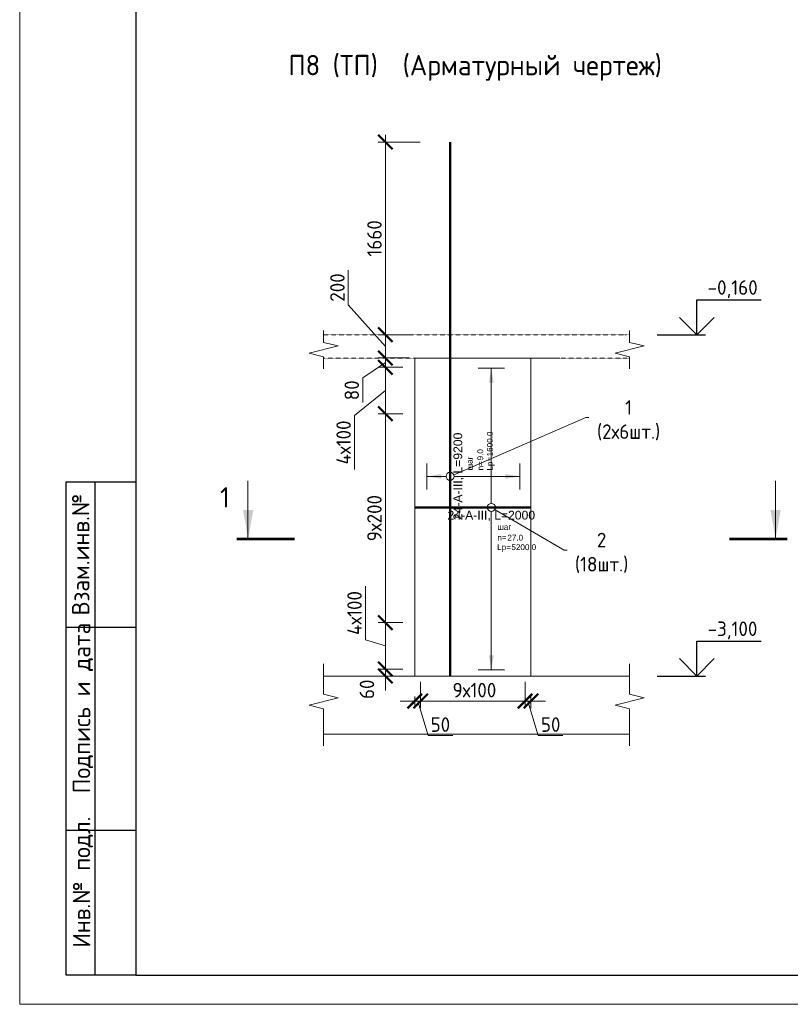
# Model space of a CAD drawing. Header units: millimetres. Extents: x 376598 to 1249954, y -318491 to -22134.
# Tile 323 of 444: x 841767 to 855042, y -317679 to -300713. Entities that reach past the tile are written whole.
import ezdxf
from ezdxf import colors
from ezdxf.entities.mleader import LeaderData, LeaderLine
from ezdxf.enums import TextEntityAlignment as Align
from ezdxf.math import Vec2, Vec3

# ---------------------------------------------------------------- set-up
doc = ezdxf.new("R2010")
doc.units = ezdxf.units.MM
doc.set_wipeout_variables(frame=1)
doc.linetypes.add('01 Штриховая _4 мм_', pattern=[6, 3.5, -2.5])
for name, color, linetype, lineweight in [('AF_Perekritie', 90, 'Continuous', 18), ('AF_Stena', 90, 'Continuous', 18), ('KR_Fundament', 253, 'Continuous', 18), ('АрмСтер', 2, 'Continuous', 50), ('Выноски', 20, 'Continuous', 20), ('подоснова', 151, 'Continuous', 5), ('РАЗМЕРЫ', 1, 'Continuous', 9), ('Текст', 7, 'Continuous', 25), ('ТОНКИЕ', 7, 'Continuous', 9)]:
    doc.layers.add(name, color=color, linetype=linetype, lineweight=lineweight)
doc.layers.add('АрмСтер_атрибуты', color=2, linetype='Continuous', lineweight=0, plot=False)
doc.layers.add('ТОЛСТЫЕ_ОСНОВНЫЕ', color=6, linetype='Continuous')
doc.styles.add('GOST-2.304_Type-B', font='GOST_Common.ttf')
doc.styles.get("Standard").update_dxf_attribs({"font": 'arial.ttf'})
doc.styles.add('style1', font='GOST_Common.ttf', dxfattribs={"height": 500})
doc.styles.add('Аннотативный', font='arial.ttf')
doc.dimstyles.new('мой 25', dxfattribs={"dimscale": 100, "dimtxt": 2.5, "dimasz": 2.5, "dimexe": 1.25, "dimexo": 0.625, "dimtad": 1, "dimdec": 0, "dimlfac": 0.5, "dimtxsty": 'GOST-2.304_Type-B', "dimblk": 'ARCHTICK', "dimcen": 2.5, "dimdle": 1.25, "dimaunit": 1, "dimadec": 1, "dimazin": 2, "dimtfac": 1, "dimtdec": 0, "dimtmove": 1, "dimatfit": 3, "dimfxl": 6, "dimfxlon": 1, "dimtfill": 1, "dimlwd": -1, "dimlwe": -1, "dimarcsym": 0})

# ---------------------------------------------------------------- blocks, each defined once
blk = doc.blocks.new('_None')
blk = doc.blocks.new('_ArchTick')
at = {"color": 0, "linetype": 'ByBlock', "const_width": 0.15}
blk.add_lwpolyline([(-0.5, -0.5), (0.5, 0.5)], dxfattribs=at)
blk = doc.blocks.new('*D622')
at = {"layer": 'DEFPOINTS', "color": 0, "lineweight": 0, "transparency": 16777216}
for p in [(848066, -306142), (848534, -306142), (848534, -306542)]:
    blk.add_point(p, dxfattribs=at)
at = {"layer": 'РАЗМЕРЫ', "color": 0, "linetype": 'Continuous', "transparency": 16777216}
for p, q in [((847427, -305628), (847427, -305028)), ((848066, -306342), (847427, -305628)), ((848066, -306667), (848066, -306017)), ((848472, -306142), (847941, -306142)), ((848472, -306542), (847941, -306542))]:
    blk.add_line(p, q, dxfattribs=at)
at = {"layer": 'РАЗМЕРЫ', "color": 0, "transparency": 16777216, "xscale": 250, "yscale": 250, "zscale": 250}
for p, rotation in [((848066, -306142), 90), ((848066, -306542), 270)]:
    blk.add_blockref('_ArchTick', p, dxfattribs=dict(at, rotation=rotation))
at = {"layer": 'РАЗМЕРЫ', "color": 0, "lineweight": 0, "transparency": 16777216, "insert": (847240, -305328), "char_height": 250, "attachment_point": 5, "rotation": 90, "style": 'GOST-2.304_Type-B', "bg_fill": 3, "box_fill_scale": 1.1, "bg_fill_color": 256, "bg_fill_true_color": 13158600, "bg_fill_transparency": 0}
blk.add_mtext('200', dxfattribs=at)
blk = doc.blocks.new('*D620')
at = {"layer": 'DEFPOINTS', "color": 0, "lineweight": 0, "transparency": 16777216}
for p in [(848066, -302822), (849181, -302822), (848534, -306142)]:
    blk.add_point(p, dxfattribs=at)
at = {"layer": 'РАЗМЕРЫ', "color": 0, "linetype": 'Continuous', "transparency": 16777216}
for p, q in [((848666, -302822), (847941, -302822)), ((848066, -306267), (848066, -302697)), ((848472, -306142), (847941, -306142))]:
    blk.add_line(p, q, dxfattribs=at)
at = {"layer": 'РАЗМЕРЫ', "color": 0, "transparency": 16777216, "xscale": 250, "yscale": 250, "zscale": 250}
for p, rotation in [((848066, -302822), 90), ((848066, -306142), 270)]:
    blk.add_blockref('_ArchTick', p, dxfattribs=dict(at, rotation=rotation))
at = {"layer": 'РАЗМЕРЫ', "color": 0, "lineweight": 0, "transparency": 16777216, "insert": (847878, -304482), "char_height": 250, "attachment_point": 5, "rotation": 90, "style": 'GOST-2.304_Type-B', "bg_fill": 3, "box_fill_scale": 1.1, "bg_fill_color": 256, "bg_fill_true_color": 13158600, "bg_fill_transparency": 0}
blk.add_mtext('1660', dxfattribs=at)
blk = doc.blocks.new('*U34')
at = {"layer": 'РАЗМЕРЫ'}
for p, q in [((112.5, 1200), (-112.5, 1200)), ((112.5, -1400), (-112.5, -1400))]:
    blk.add_line(p, q, dxfattribs=at)
at = {"layer": 'РАЗМЕРЫ', "ltscale": 15}
blk.add_line((0, -1400), (0, 1200), dxfattribs=at)
at = {"layer": 'РАЗМЕРЫ'}
for points in [[(0, 1200), (20.9, 1074.8), (-20.9, 1074.8)], [(0, -1400), (20.9, -1274.8), (-20.9, -1274.8)]]:
    blk.add_solid(points, dxfattribs=at)
at = {"layer": 'АрмСтер_атрибуты', "color": 215, "ltscale": 15, "style": 'Аннотативный'}
for s, p in [('шаг', (51.4, -194.2)), ('n=', (51.4, -285.1)), ('Lр=', (50.2, -367.8))]:
    blk.add_text(s, height=50, dxfattribs=at).set_placement(p)
at = {"layer": 'АрмСтер_атрибуты', "style": 'Аннотативный', "flags": 8}
blk.add_attdef('ПОЗ', (110, 29.6), '', height=75, dxfattribs=at)
at = {"layer": 'АрмСтер_атрибуты', "flags": 9}
for tag, p in [('МАССА', (-1033.5, -10.5)), ('ОБОЗНАЧЕНИЕ', (-1033.5, -124.4))]:
    blk.add_attdef(tag, p, '', height=75, dxfattribs=at)
at = {"layer": 'АрмСтер_атрибуты', "color": 215, "style": 'Аннотативный'}
for tag, p, flags in [('ШАГ', (190.9, -194.2), 10), ('КОЛ', (138, -285.1), 8), ('ШИРИНА', (172.9, -367.8), 8)]:
    blk.add_attdef(tag, p, '', height=50, dxfattribs=dict(at, flags=flags))
at = {"linetype": 'Continuous', "lineweight": 0}
blk.add_wipeout([(35, 0), (28.3, 20.6), (10.8, 33.3), (-10.8, 33.3), (-28.3, 20.6), (-35, 0), (-28.3, -20.6), (-10.8, -33.3), (10.8, -33.3), (28.3, -20.6)], dxfattribs=at)
at = {"color": 0, "linetype": 'ByBlock', "lineweight": -2, "ltscale": 100}
blk.add_line((-657.5, 0), (342.5, 0), dxfattribs=at)
at = {"layer": 'РАЗМЕРЫ'}
blk.add_circle((0, 0), 35, dxfattribs=at)
at = {"layer": 'АрмСтер_атрибуты', "style": 'Аннотативный', "flags": 8}
blk.add_attdef('НАИМЕНОВАНИЕ', text='', height=75, dxfattribs=at).set_placement((0, -29.3), align=Align.TOP_CENTER)
blk = doc.blocks.new('*U602')
at = {"layer": 'РАЗМЕРЫ'}
for p, q in [((112.5, 200), (-112.5, 200)), ((112.5, -600), (-112.5, -600))]:
    blk.add_line(p, q, dxfattribs=at)
at = {"layer": 'РАЗМЕРЫ', "ltscale": 15}
blk.add_line((0, -600), (0, 200), dxfattribs=at)
at = {"layer": 'РАЗМЕРЫ'}
for points in [[(0, 200), (20.9, 74.8), (-20.9, 74.8)], [(0, -600), (20.9, -474.8), (-20.9, -474.8)]]:
    blk.add_solid(points, dxfattribs=at)
at = {"layer": 'АрмСтер_атрибуты', "color": 215, "ltscale": 15, "style": 'Аннотативный'}
for s, p in [('шаг', (51.4, -194.2)), ('n=', (51.4, -285.1)), ('Lр=', (50.2, -367.8))]:
    blk.add_text(s, height=50, dxfattribs=at).set_placement(p)
at = {"layer": 'АрмСтер_атрибуты', "style": 'Аннотативный', "flags": 8}
blk.add_attdef('ПОЗ', (110, 29.6), '', height=75, dxfattribs=at)
at = {"layer": 'АрмСтер_атрибуты', "flags": 9}
for tag, p in [('МАССА', (-2096, -10.5)), ('ОБОЗНАЧЕНИЕ', (-2096, -124.4))]:
    blk.add_attdef(tag, p, '', height=75, dxfattribs=at)
at = {"layer": 'АрмСтер_атрибуты', "color": 215, "style": 'Аннотативный'}
for tag, p, flags in [('ШАГ', (190.9, -194.2), 10), ('КОЛ', (138, -285.1), 8), ('ШИРИНА', (172.9, -367.8), 8)]:
    blk.add_attdef(tag, p, '', height=50, dxfattribs=dict(at, flags=flags))
at = {"linetype": 'Continuous', "lineweight": 0}
blk.add_wipeout([(35, 0), (28.3, 20.6), (10.8, 33.3), (-10.8, 33.3), (-28.3, 20.6), (-35, 0), (-28.3, -20.6), (-10.8, -33.3), (10.8, -33.3), (28.3, -20.6)], dxfattribs=at)
at = {"color": 0, "linetype": 'ByBlock', "lineweight": -2, "ltscale": 100}
blk.add_line((-1720, 0), (2880, 0), dxfattribs=at)
at = {"layer": 'РАЗМЕРЫ'}
blk.add_circle((0, 0), 35, dxfattribs=at)
at = {"layer": 'АрмСтер_атрибуты', "style": 'Аннотативный', "flags": 8}
blk.add_attdef('НАИМЕНОВАНИЕ', text='', height=75, dxfattribs=at).set_placement((0, -29.3), align=Align.TOP_CENTER)
blk = doc.blocks.new('*D614')
at = {"layer": 'DEFPOINTS', "color": 0, "lineweight": 0, "transparency": 16777216}
for p in [(848066, -306542), (848203, -306542), (848431, -306702)]:
    blk.add_point(p, dxfattribs=at)
at = {"layer": 'РАЗМЕРЫ', "color": 0, "linetype": 'Continuous', "transparency": 16777216}
for p, q in [((848140, -306542), (847941, -306542)), ((848066, -306827), (848066, -306417)), ((848066, -306622), (847676, -306886)), ((848369, -306702), (847941, -306702)), ((847676, -306886), (847676, -307311))]:
    blk.add_line(p, q, dxfattribs=at)
at = {"layer": 'РАЗМЕРЫ', "color": 0, "transparency": 16777216, "xscale": 250, "yscale": 250, "zscale": 250}
for p, rotation in [((848066, -306542), 90), ((848066, -306702), 270)]:
    blk.add_blockref('_ArchTick', p, dxfattribs=dict(at, rotation=rotation))
at = {"layer": 'РАЗМЕРЫ', "color": 0, "lineweight": 0, "transparency": 16777216, "insert": (847488, -307099), "char_height": 250, "attachment_point": 5, "rotation": 90, "style": 'GOST-2.304_Type-B', "bg_fill": 3, "box_fill_scale": 1.1, "bg_fill_color": 256, "bg_fill_true_color": 13158600, "bg_fill_transparency": 0}
blk.add_mtext('80', dxfattribs=at)
blk = doc.blocks.new('*D615')
at = {"layer": 'DEFPOINTS', "color": 0, "lineweight": 0, "transparency": 16777216}
for p in [(848431, -311102), (848066, -311902), (848431, -311902)]:
    blk.add_point(p, dxfattribs=at)
at = {"layer": 'РАЗМЕРЫ', "color": 0, "linetype": 'Continuous', "transparency": 16777216}
for p, q in [((847722, -311399), (847722, -310474)), ((848066, -310977), (848066, -312027)), ((848369, -311102), (847941, -311102)), ((848066, -311502), (847722, -311399)), ((848369, -311902), (847941, -311902))]:
    blk.add_line(p, q, dxfattribs=at)
at = {"layer": 'РАЗМЕРЫ', "color": 0, "transparency": 16777216, "xscale": 250, "yscale": 250, "zscale": 250}
for p, rotation in [((848066, -311102), 90), ((848066, -311902), 270)]:
    blk.add_blockref('_ArchTick', p, dxfattribs=dict(at, rotation=rotation))
at = {"layer": 'РАЗМЕРЫ', "color": 0, "lineweight": 0, "transparency": 16777216, "insert": (847535, -310937), "char_height": 250, "attachment_point": 5, "rotation": 90, "style": 'GOST-2.304_Type-B', "bg_fill": 3, "box_fill_scale": 1.1, "bg_fill_color": 256, "bg_fill_true_color": 13158600, "bg_fill_transparency": 0}
blk.add_mtext('4х100', dxfattribs=at)
blk = doc.blocks.new('*D616')
at = {"layer": 'DEFPOINTS', "color": 0, "lineweight": 0, "transparency": 16777216}
for p in [(848066, -307502), (848431, -307502), (848431, -311102)]:
    blk.add_point(p, dxfattribs=at)
at = {"layer": 'РАЗМЕРЫ', "color": 0, "linetype": 'Continuous', "transparency": 16777216}
for p, q in [((848066, -311227), (848066, -307377)), ((848369, -307502), (847941, -307502)), ((848369, -311102), (847941, -311102))]:
    blk.add_line(p, q, dxfattribs=at)
at = {"layer": 'РАЗМЕРЫ', "color": 0, "transparency": 16777216, "xscale": 250, "yscale": 250, "zscale": 250}
for p, rotation in [((848066, -307502), 90), ((848066, -311102), 270)]:
    blk.add_blockref('_ArchTick', p, dxfattribs=dict(at, rotation=rotation))
at = {"layer": 'РАЗМЕРЫ', "color": 0, "lineweight": 0, "transparency": 16777216, "insert": (847878, -309302), "char_height": 250, "attachment_point": 5, "rotation": 90, "style": 'GOST-2.304_Type-B', "bg_fill": 3, "box_fill_scale": 1.1, "bg_fill_color": 256, "bg_fill_true_color": 13158600, "bg_fill_transparency": 0}
blk.add_mtext('9х200', dxfattribs=at)
blk = doc.blocks.new('*D617')
at = {"layer": 'DEFPOINTS', "color": 0, "lineweight": 0, "transparency": 16777216}
for p in [(848431, -306702), (848066, -307502), (848329, -307502)]:
    blk.add_point(p, dxfattribs=at)
at = {"layer": 'РАЗМЕРЫ', "color": 0, "linetype": 'Continuous', "transparency": 16777216}
for p, q in [((848369, -306702), (847941, -306702)), ((848066, -306577), (848066, -307627)), ((848066, -307102), (847535, -307536)), ((847535, -307536), (847535, -308461)), ((848266, -307502), (847941, -307502))]:
    blk.add_line(p, q, dxfattribs=at)
at = {"layer": 'РАЗМЕРЫ', "color": 0, "transparency": 16777216, "xscale": 250, "yscale": 250, "zscale": 250}
for p, rotation in [((848066, -306702), 90), ((848066, -307502), 270)]:
    blk.add_blockref('_ArchTick', p, dxfattribs=dict(at, rotation=rotation))
at = {"layer": 'РАЗМЕРЫ', "color": 0, "lineweight": 0, "transparency": 16777216, "insert": (847347, -307998), "char_height": 250, "attachment_point": 5, "rotation": 90, "style": 'GOST-2.304_Type-B', "bg_fill": 3, "box_fill_scale": 1.1, "bg_fill_color": 256, "bg_fill_true_color": 13158600, "bg_fill_transparency": 0}
blk.add_mtext('4х100', dxfattribs=at)
blk = doc.blocks.new('*D618')
at = {"layer": 'DEFPOINTS', "color": 0, "lineweight": 0, "transparency": 16777216}
for p in [(848431, -311902), (848066, -312022), (848186, -312022)]:
    blk.add_point(p, dxfattribs=at)
at = {"layer": 'РАЗМЕРЫ', "color": 0, "linetype": 'Continuous', "transparency": 16777216}
for p, q in [((848066, -311902), (848066, -311652)), ((848369, -311902), (847941, -311902)), ((848066, -311902), (848066, -312022)), ((848123, -312022), (847941, -312022)), ((848066, -312022), (848066, -312272))]:
    blk.add_line(p, q, dxfattribs=at)
at = {"layer": 'РАЗМЕРЫ', "color": 0, "lineweight": 0, "transparency": 16777216, "insert": (847749, -312251), "char_height": 250, "attachment_point": 5, "rotation": 90, "style": 'GOST-2.304_Type-B', "bg_fill": 3, "box_fill_scale": 1.1, "bg_fill_color": 256, "bg_fill_true_color": 13158600, "bg_fill_transparency": 0}
blk.add_mtext('60', dxfattribs=at)
at = {"layer": 'РАЗМЕРЫ', "color": 0, "transparency": 16777216, "xscale": 250, "yscale": 250, "zscale": 250}
for p, rotation in [((848066, -311902), 270), ((848066, -312022), 90)]:
    blk.add_blockref('_ArchTick', p, dxfattribs=dict(at, rotation=rotation))
blk = doc.blocks.new('*U56')
at = {"layer": 'ТОЛСТЫЕ_ОСНОВНЫЕ'}
for p, q in [((8, 5), (8, 90)), ((8, 90), (20, 90)), ((13, 5), (13, 90)), ((8, 65), (20, 65)), ((8, 30), (20, 30)), ((20, 5), (8, 5))]:
    blk.add_line(p, q, dxfattribs=at)
at = {"layer": 'ТОЛСТЫЕ_ОСНОВНЫЕ', "color": 6}
blk.add_lwpolyline([(20, 5), (415, 5), (415, 292), (20, 292)], close=True, dxfattribs=at)
at = {"layer": 'ТОНКИЕ'}
blk.add_lwpolyline([(0, 0), (420, 0), (420, 297), (0, 297)], close=True, dxfattribs=at)
at = {"layer": 'Текст', "style": 'style1'}
for s, p in [('Взам.инв.№', (10.5, 77.5)), ('Подпись и дата', (10.89, 51.06)), ('Инв.№ подл.', (10.89, 21.06))]:
    blk.add_text(s, height=3, rotation=90, dxfattribs=at).set_placement(p, align=Align.MIDDLE)
blk = doc.blocks.new('*D608')
at = {"layer": 'DEFPOINTS', "color": 0, "lineweight": 0, "transparency": 16777216}
for p in [(848674, -312058), (850474, -312058), (848674, -312453)]:
    blk.add_point(p, dxfattribs=at)
at = {"layer": 'РАЗМЕРЫ', "color": 0, "linetype": 'Continuous', "transparency": 16777216}
for p, q in [((848674, -312120), (848674, -312578)), ((850474, -312120), (850474, -312578)), ((850599, -312453), (848549, -312453))]:
    blk.add_line(p, q, dxfattribs=at)
at = {"layer": 'РАЗМЕРЫ', "color": 0, "transparency": 16777216, "xscale": 250, "yscale": 250, "zscale": 250, "rotation": 180}
blk.add_blockref('_ArchTick', (848674, -312453), dxfattribs=at)
at = {"layer": 'РАЗМЕРЫ', "color": 0, "transparency": 16777216, "xscale": 250, "yscale": 250, "zscale": 250}
blk.add_blockref('_ArchTick', (850474, -312453), dxfattribs=at)
at = {"layer": 'РАЗМЕРЫ', "color": 0, "lineweight": 0, "transparency": 16777216, "insert": (849600, -312265), "char_height": 250, "attachment_point": 5, "style": 'GOST-2.304_Type-B', "bg_fill": 3, "box_fill_scale": 1.1, "bg_fill_color": 256, "bg_fill_true_color": 13158600, "bg_fill_transparency": 0}
blk.add_mtext('9х100', dxfattribs=at)
blk = doc.blocks.new('*D609')
at = {"layer": 'DEFPOINTS', "color": 0, "lineweight": 0, "transparency": 16777216}
for p in [(850474, -312058), (850573, -312119, 1440), (850573, -312453)]:
    blk.add_point(p, dxfattribs=at)
at = {"layer": 'РАЗМЕРЫ', "color": 0, "linetype": 'Continuous', "transparency": 16777216}
for p, q in [((850474, -312120), (850474, -312578)), ((850474, -312453), (850224, -312453)), ((850474, -312453), (850573, -312453)), ((850474, -312453), (850573, -312453)), ((850523, -312453), (850701, -313046)), ((850573, -312358), (850573, -312578)), ((850573, -312453), (850823, -312453)), ((850701, -313046), (851126, -313046))]:
    blk.add_line(p, q, dxfattribs=at)
at = {"layer": 'РАЗМЕРЫ', "color": 0, "transparency": 16777216, "xscale": 250, "yscale": 250, "zscale": 250}
blk.add_blockref('_ArchTick', (850474, -312453), dxfattribs=at)
at = {"layer": 'РАЗМЕРЫ', "color": 0, "transparency": 16777216, "xscale": 250, "yscale": 250, "zscale": 250, "rotation": 180}
blk.add_blockref('_ArchTick', (850573, -312453), dxfattribs=at)
at = {"layer": 'РАЗМЕРЫ', "color": 0, "lineweight": 0, "transparency": 16777216, "insert": (850914, -312859), "char_height": 250, "attachment_point": 5, "style": 'GOST-2.304_Type-B', "bg_fill": 3, "box_fill_scale": 1.1, "bg_fill_color": 256, "bg_fill_true_color": 13158600, "bg_fill_transparency": 0}
blk.add_mtext('50', dxfattribs=at)
blk = doc.blocks.new('*D610')
at = {"layer": 'DEFPOINTS', "color": 0, "lineweight": 0, "transparency": 16777216}
for p in [(848573, -312158, 1440), (848674, -312058), (848573, -312453)]:
    blk.add_point(p, dxfattribs=at)
at = {"layer": 'РАЗМЕРЫ', "color": 0, "linetype": 'Continuous', "transparency": 16777216}
for p, q in [((848674, -312120), (848674, -312578)), ((848573, -312453), (848323, -312453)), ((848573, -312375), (848573, -312578)), ((848674, -312453), (848573, -312453)), ((848674, -312453), (848573, -312453)), ((848623, -312453), (848801, -313046)), ((848674, -312453), (848924, -312453)), ((848801, -313046), (849226, -313046))]:
    blk.add_line(p, q, dxfattribs=at)
at = {"layer": 'РАЗМЕРЫ', "color": 0, "transparency": 16777216, "xscale": 250, "yscale": 250, "zscale": 250}
blk.add_blockref('_ArchTick', (848573, -312453), dxfattribs=at)
at = {"layer": 'РАЗМЕРЫ', "color": 0, "transparency": 16777216, "xscale": 250, "yscale": 250, "zscale": 250, "rotation": 180}
blk.add_blockref('_ArchTick', (848674, -312453), dxfattribs=at)
at = {"layer": 'РАЗМЕРЫ', "color": 0, "lineweight": 0, "transparency": 16777216, "insert": (849014, -312859), "char_height": 250, "attachment_point": 5, "style": 'GOST-2.304_Type-B', "bg_fill": 3, "box_fill_scale": 1.1, "bg_fill_color": 256, "bg_fill_true_color": 13158600, "bg_fill_transparency": 0}
blk.add_mtext('50', dxfattribs=at)

msp = doc.modelspace()

# ---------------------------------------------------------------- hatches: boundary and pattern name
at = {"layer": 'Выноски'}
for points in [[(845702.4, -309660.5), (845790.6, -309160.5), (845614.3, -309160.5)], [(854789.1, -309660.5), (854877.3, -309160.5), (854701, -309160.5)]]:
    msp.add_hatch(color=256, dxfattribs=at).paths.add_polyline_path(points, flags=0)

# ---------------------------------------------------------------- linework, layer by layer
for points in [[(853432.3, -305542.5), (854537.6, -305542.5)], [(853432.3, -306142.5), (853432.3, -305542.5)], [(853732.3, -305842.5), (853432.3, -306142.5), (853132.3, -305842.5)], [(852747.7, -306142.5), (853582.3, -306142.5)], [(853432.3, -311422.5), (854537.6, -311422.5)], [(853432.3, -312022.5), (853432.3, -311422.5)], [(853732.3, -311722.5), (853432.3, -312022.5), (853132.3, -311722.5)], [(852747.7, -312022.5), (853582.3, -312022.5)]]:
    msp.add_lwpolyline(points)
at = {"layer": 'AF_Perekritie', "linetype": '01 Штриховая _4 мм_', "lineweight": 9}
for p, q in [((852193.4, -306142.5), (852274.7, -306142.5)), ((852274.7, -306542.5), (852193.4, -306542.5))]:
    msp.add_line(p, q, dxfattribs=at)
at = {"layer": 'AF_Stena', "lineweight": 20}
msp.add_line((850573.2, -312022.5), (850573.2, -306542.5), dxfattribs=at)
for points in [[(852274.7, -306217.5), (852274.7, -306067.5)], [(852274.7, -306217.5), (852274.7, -306272.5)], [(852524.7, -306335), (852024.7, -306460)], [(852274.7, -306272.5), (852524.7, -306335)], [(852024.7, -306460), (852274.7, -306522.5)], [(852274.7, -306522.5), (852274.7, -306577.5)], [(852274.7, -306577.5), (852274.7, -306727.5)], [(847002.4, -312282.1), (847002.4, -311810.3)], [(852274.7, -312282.1), (852274.7, -311810.3)], [(847002.4, -312282.1), (847002.4, -312337.1)], [(847002.4, -312337.1), (847252.4, -312399.6)], [(852274.7, -312282.1), (852274.7, -312337.1)], [(852274.7, -312337.1), (852524.7, -312399.6)], [(847252.4, -312399.6), (846752.4, -312524.6)], [(852524.7, -312399.6), (852024.7, -312524.6)], [(846752.4, -312524.6), (847002.4, -312587.1)], [(847002.4, -312587.1), (847002.4, -312642.1)], [(847002.4, -312642.1), (847002.4, -313227.8)], [(852024.7, -312524.6), (852274.7, -312587.1)], [(852274.7, -312587.1), (852274.7, -312642.1)], [(852274.7, -312642.1), (852274.7, -313227.8)]]:
    msp.add_lwpolyline(points, dxfattribs=at)
at = {"layer": 'KR_Fundament', "lineweight": 9}
for p, q in [((852274.7, -312022.5), (847002.4, -312022.5)), ((847002.4, -313022.5), (852274.7, -313022.5))]:
    msp.add_line(p, q, dxfattribs=at)
at = {"layer": 'АрмСтер', "ltscale": 15}
msp.add_line((849181.1, -312022.5), (849181.1, -303482.5), dxfattribs=at)
at = {"layer": 'Выноски'}
for p, q in [((845699.3, -309660.5), (845699.3, -308660.5)), ((854789.1, -309660.5), (854789.1, -308660.5))]:
    msp.add_line(p, q, dxfattribs=at)
for points in [[(846502.4, -309660.5, 50, 50, 0), (845502.4, -309660.5, 50, 50, 0)], [(853989.1, -309660.5, 50, 50, 0), (854989.1, -309660.5, 50, 50, 0)]]:
    msp.add_lwpolyline(points, format="xyseb", dxfattribs=at)

# ---------------------------------------------------------------- texts
at = {"style": 'GOST-2.304_Type-B'}
for s, p in [('-0,160', (853618.2, -305452.5)), ('-3,100', (853618.2, -311332.5))]:
    msp.add_text(s, height=250, dxfattribs=at).set_placement(p)
at = {"layer": 'Выноски', "style": 'GOST-2.304_Type-B'}
msp.add_text('1', height=350, dxfattribs=at).set_placement((845218.4, -309117.8))
at = {"layer": 'РАЗМЕРЫ', "insert": (849614.1, -301543.5), "char_height": 350, "attachment_point": 5, "style": 'GOST-2.304_Type-B'}
msp.add_mtext_dynamic_manual_height_columns('П8 (ТП)  (Арматурный чертеж)', width=10326.693, gutter_width=625, heights=[0], dxfattribs=at)

# ---------------------------------------------------------------- dimensions: what is measured, and where the dimension line sits
at = {"layer": 'РАЗМЕРЫ', "lineweight": 0}
dim = msp.add_linear_dim(base=(848065.8, -306142.5), p1=(848534.4, -306542.5), p2=(848534.4, -306142.5), angle=90, dimstyle='мой 25', dxfattribs=at)
dim.commit()
dim.dimension.update_dxf_attribs({"geometry": '*D622', "text_midpoint": (847427.2, -305565.2), "dimtype": 160})

# ---------------------------------------------------------------- leaders
at = {"layer": 'подоснова'}
ml = msp.add_multileader_mtext('Standard', dxfattribs=at)
ml.set_content('1 (2х6шт.)', color=256, style='GOST-2.304_Type-B')
ml.set_leader_properties(color=256, linetype='ByLayer', lineweight=15)
ml.set_arrow_properties(name='NONE')
ml.build(insert=Vec2(0, 0))
ml.multileader.update_dxf_attribs({"text_left_attachment_type": 6, "text_right_attachment_type": 6, "dogleg_length": 10, "arrow_head_size": 18})
ctx = ml.context
ctx.base_point, ctx.char_height, ctx.arrow_head_size, ctx.landing_gap_size, ctx.plane_origin = Vec3(851530.8, -307569.3), 250, 18, 20, Vec3(848777.2, -306266.8)
ctx.left_attachment, ctx.right_attachment, ctx.text_align_type = 6, 6, 1
notes = []
notes.append((ctx, [(0, (1, 1, 0), (851520.8, -307569.3), (1, 0), 10, [(0, [(849181.1, -308582.5)], 0, [])])]))
ctx.mtext.insert, ctx.mtext.width, ctx.mtext.alignment, ctx.mtext.flow_direction = Vec3(852256.1, -307269.3), 22.898, 2, 5
ml = msp.add_multileader_mtext('Standard', dxfattribs=at)
ml.set_content('2 (18шт.)', color=256, style='GOST-2.304_Type-B')
ml.set_leader_properties(color=256, linetype='ByLayer', lineweight=15)
ml.set_arrow_properties(name='NONE')
ml.build(insert=Vec2(0, 0))
ml.multileader.update_dxf_attribs({"text_left_attachment_type": 6, "text_right_attachment_type": 6, "dogleg_length": 10, "arrow_head_size": 18})
ctx = ml.context
ctx.base_point, ctx.char_height, ctx.arrow_head_size, ctx.landing_gap_size, ctx.plane_origin = Vec3(851153.9, -309853.9), 250, 18, 20, Vec3(849051, -309307.8)
ctx.left_attachment, ctx.right_attachment, ctx.text_align_type = 6, 6, 1
notes.append((ctx, [(0, (1, 1, 0), (851143.9, -309853.9), (1, 0), 10, [(0, [(849891.6, -309116.9)], 0, [])])]))
ctx.mtext.insert, ctx.mtext.width, ctx.mtext.alignment, ctx.mtext.flow_direction = Vec3(851791.7, -309553.9), 22.898, 2, 5
for ctx, leaders in notes:
    for number, flags, end, landing, length, lines in leaders:
        leader = LeaderData()
        leader.index, (leader.has_last_leader_line, leader.has_dogleg_vector, leader.attachment_direction) = number, flags
        leader.last_leader_point, leader.dogleg_vector, leader.dogleg_length = Vec3(end), Vec3(landing), length
        for number, points, colour, breaks in lines:
            line = LeaderLine()
            line.index, line.vertices, line.color, line.breaks = number, Vec3.list(points), colors.encode_raw_color(colour), breaks
            leader.lines.append(line)
        ctx.leaders.append(leader)

# ---------------------------------------------------------------- next in the draw order: linework, layer by layer
at = {"layer": 'AF_Perekritie', "linetype": '01 Штриховая _4 мм_', "lineweight": 9}
msp.add_line((847002.4, -306542.5), (852193.3, -306542.5), dxfattribs=at)
at = {"layer": 'AF_Stena', "lineweight": 20}
for p, q in [((851073.2, -306542.5), (848573.2, -306542.5)), ((848573.2, -306542.5), (848573.2, -312022.5))]:
    msp.add_line(p, q, dxfattribs=at)
for points in [[(847002.4, -306217.5), (847002.4, -306067.5)], [(847002.4, -306217.5), (847002.4, -306272.5)], [(847252.4, -306335), (846752.4, -306460)], [(847002.4, -306272.5), (847252.4, -306335)], [(846752.4, -306460), (847002.4, -306522.5)], [(847002.4, -306522.5), (847002.4, -306577.5)], [(847002.4, -306577.5), (847002.4, -306727.5)]]:
    msp.add_lwpolyline(points, dxfattribs=at)

# ---------------------------------------------------------------- next in the draw order: dimensions: what is measured, and where the dimension line sits
at = {"layer": 'РАЗМЕРЫ', "lineweight": 0}
dim = msp.add_linear_dim(base=(848065.8, -302822.5), p1=(848534.4, -306142.5), p2=(849181.1, -302822.5), angle=90, dimstyle='мой 25', dxfattribs=at)
dim.commit()
dim.dimension.update_dxf_attribs({"geometry": '*D620', "text_midpoint": (847878.3, -304482.5)})
dim = msp.add_linear_dim(base=(848065.8, -311902.5), p1=(848431.1, -311102.5), p2=(848431.1, -311902.5), angle=90, text='4х100', dimstyle='мой 25', dxfattribs=at)
dim.commit()
dim.dimension.update_dxf_attribs({"geometry": '*D615', "text_midpoint": (847534.5, -311336.8)})

# ---------------------------------------------------------------- next in the draw order: linework, layer by layer
at = {"layer": 'AF_Perekritie', "linetype": '01 Штриховая _4 мм_', "lineweight": 9}
msp.add_line((852193.3, -306142.5), (847002.4, -306142.5), dxfattribs=at)

# ---------------------------------------------------------------- next in the draw order: block references
at = {"layer": 'АрмСтер', "ltscale": 15}
ref = msp.add_blockref('*U34', (849891.6, -309116.9), dxfattribs=dict(at, xscale=2, yscale=2, zscale=2))
ref.add_attrib('НАИМЕНОВАНИЕ', '24-A-III, L=2000', dxfattribs={"layer": 'АрмСтер_атрибуты', "height": 150, "style": 'Аннотативный', "flags": 8}).set_placement((849891.6, -309175.5), align=Align.TOP_CENTER)
ref.add_attrib('КОЛ', '27.0', (850167.7, -309687.1), dxfattribs={"layer": 'АрмСтер_атрибуты', "color": 215, "height": 100, "style": 'Аннотативный', "flags": 8})
ref.add_attrib('ШИРИНА', '5200.0', (850237.4, -309852.5), dxfattribs={"layer": 'АрмСтер_атрибуты', "color": 215, "height": 100, "style": 'Аннотативный', "flags": 8})

# ---------------------------------------------------------------- next in the draw order: dimensions: what is measured, and where the dimension line sits
at = {"layer": 'РАЗМЕРЫ', "lineweight": 0}
for base, p1, p2, picture, middle in [((848065.8, -306542.5), (848431.1, -306702.5), (848202.9, -306542.5), '*D614', (847675.9, -306948.7)), ((848065.8, -312022.5), (848431.1, -311902.5), (848185.8, -312022.5), '*D618', (847936.5, -312251.3))]:
    dim = msp.add_linear_dim(base=base, p1=p1, p2=p2, angle=90, dimstyle='мой 25', dxfattribs=at)
    dim.commit()
    dim.dimension.update_dxf_attribs({"geometry": picture, "text_midpoint": middle, "dimtype": 160})

# ---------------------------------------------------------------- next in the draw order: block references
at = {"layer": 'АрмСтер', "ltscale": 15}
ref = msp.add_blockref('*U602', (849181.1, -308582.5), dxfattribs=dict(at, xscale=2, yscale=2, zscale=2, rotation=90))
ref.add_attrib('НАИМЕНОВАНИЕ', '24-A-III, L=9200', dxfattribs={"layer": 'АрмСтер_атрибуты', "height": 150, "rotation": 90, "style": 'Аннотативный', "flags": 8}).set_placement((849239.7, -308582.5), align=Align.TOP_CENTER)
ref.add_attrib('КОЛ', '9.0', (849751.3, -308306.4), dxfattribs={"layer": 'АрмСтер_атрибуты', "color": 215, "height": 100, "rotation": 90, "style": 'Аннотативный', "flags": 8})
ref.add_attrib('ШИРИНА', '1600.0', (849916.7, -308236.7), dxfattribs={"layer": 'АрмСтер_атрибуты', "color": 215, "height": 100, "rotation": 90, "style": 'Аннотативный', "flags": 8})

# ---------------------------------------------------------------- next in the draw order: dimensions: what is measured, and where the dimension line sits
at = {"layer": 'РАЗМЕРЫ', "lineweight": 0}
dim = msp.add_linear_dim(base=(848065.8, -307502.5), p1=(848431.1, -311102.5), p2=(848431.1, -307502.5), angle=90, text='9х200', dimstyle='мой 25', dxfattribs=at)
dim.commit()
dim.dimension.update_dxf_attribs({"geometry": '*D616', "text_midpoint": (847878.3, -309302.5)})

# ---------------------------------------------------------------- next in the draw order: dimensions: what is measured, and where the dimension line sits
dim = msp.add_linear_dim(base=(848065.8, -307502.5), p1=(848431.1, -306702.5), p2=(848329, -307502.5), angle=90, text='4х100', dimstyle='мой 25', dxfattribs=at)
dim.commit()
dim.dimension.update_dxf_attribs({"geometry": '*D617', "text_midpoint": (847534.5, -307598.3), "dimtype": 160})

# ---------------------------------------------------------------- next in the draw order: block references
at = {"xscale": 100, "yscale": 100, "zscale": 100}
msp.add_blockref('*U56', (841766.6, -317678.9), dxfattribs=at)

# ---------------------------------------------------------------- next in the draw order: dimensions: what is measured, and where the dimension line sits
at = {"layer": 'РАЗМЕРЫ', "lineweight": 0}
dim = msp.add_linear_dim(base=(848673.5, -312452.6, -1440), p1=(850473.5, -312057.8, -1440), p2=(848673.5, -312057.8, -1440), angle=180, text='9х100', dimstyle='мой 25', dxfattribs=at)
dim.commit()
dim.dimension.update_dxf_attribs({"geometry": '*D608', "text_midpoint": (849600.2, -312452.6, -1440), "dimtype": 160})

# ---------------------------------------------------------------- next in the draw order: dimensions: what is measured, and where the dimension line sits
for base, p1, p2, picture, middle in [((848573.2, -312452.6, -1440), (848673.5, -312057.8, -1440), (848573.2, -312157.8), '*D610', (848864, -312858.8, -1440)), ((850573.2, -312452.6, -1440), (850473.5, -312057.8, -1440), (850573.2, -312119.5), '*D609', (850764, -312858.8, -1440))]:
    dim = msp.add_linear_dim(base=base, p1=p1, p2=p2, angle=180, dimstyle='мой 25', dxfattribs=at)
    dim.commit()
    dim.dimension.update_dxf_attribs({"geometry": picture, "text_midpoint": middle})

doc.saveas('drawing.dxf')
